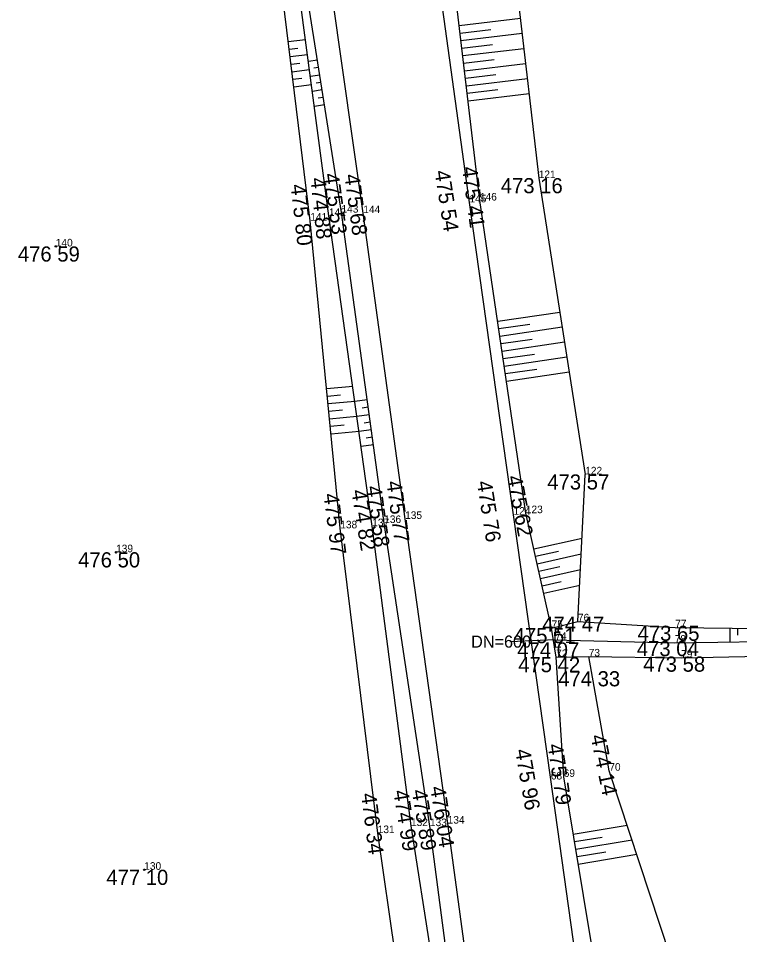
# Model space of a CAD drawing. Extents: x -559180 to -551373, y -1076947 to -1072071.
# Drawn here: x -553804.9 to -553757.3, y -1075753.8 to -1075693.3 of the extents above; entities that cross this region are included whole.
import ezdxf

# ---------------------------------------------------------------- set-up
doc = ezdxf.new("R2010")
doc.units = 0
for name, color, linetype in [('17_KOMUNIKACE', 7, 'Continuous'), ('1_VODA_ZN', 7, 'Continuous'), ('23_HRANY', 7, 'Continuous'), ('26_SRAFY', 7, 'Continuous'), ('27_HRANA_PATA', 7, 'Continuous'), ('3_BODY', 7, 'Continuous'), ('40_KANAL_ZN', 7, 'Continuous'), ('49_POPIS_KANAL', 7, 'Continuous'), ('6_VYSKY', 7, 'Continuous')]:
    doc.layers.add(name, color=color, linetype=linetype)

# ---------------------------------------------------------------- blocks, each defined once
blk = doc.blocks.new('T')
at = {"layer": '6_VYSKY'}
blk.add_circle((0, 0), 0.05, dxfattribs=at)
blk = doc.blocks.new('JS600')
at = {"layer": '49_POPIS_KANAL'}
blk.add_text('DN=600', height=0.8, rotation=0.00002, dxfattribs=at).set_placement((0.752, -0.172))
blk = doc.blocks.new('VYUST')
at = {"layer": '40_KANAL_ZN'}
for p, q in [((-0.35, 0.5), (0, 0.5)), ((0, 0.5), (0, -0.5)), ((0, 0), (3, 0.001)), ((-0.35, -0.5), (0, -0.5))]:
    blk.add_line(p, q, dxfattribs=at)
blk = doc.blocks.new('POINT_DISPLAY')
blk.add_line((0, 0), (0, 0))

msp = doc.modelspace()

# ---------------------------------------------------------------- linework, layer by layer
at = {"layer": '17_KOMUNIKACE'}
for p, q in [((-553775.09, -1075705.49), (-553777.38, -1075689)), ((-553782.1, -1075706.2), (-553784.48, -1075689.62)), ((-553772.18, -1075726.11), (-553775.09, -1075705.49)), ((-553779.34, -1075726.39), (-553782.1, -1075706.2)), ((-553769.72, -1075743.59), (-553772.18, -1075726.11)), ((-553776.53, -1075746.5), (-553779.34, -1075726.39)), ((-553767.2, -1075761.67), (-553769.72, -1075743.59)), ((-553773.88, -1075765.76), (-553776.53, -1075746.5))]:
    msp.add_line(p, q, dxfattribs=at)
at = {"layer": '23_HRANY'}
msp.add_line((-553769.37, -1075735.51), (-553769.67, -1075733.59), dxfattribs=at)
at = {"layer": '26_SRAFY'}
for p, q in [((-553771.727, -1075693.36), (-553775.772, -1075693.842)), ((-553773.692, -1075694.098), (-553775.713, -1075694.338)), ((-553785.91, -1075694.761), (-553787.054, -1075694.902)), ((-553771.614, -1075694.354), (-553775.654, -1075694.835)), ((-553786.419, -1075695.327), (-553786.993, -1075695.398)), ((-553773.576, -1075695.091), (-553775.595, -1075695.331)), ((-553771.5, -1075695.347), (-553775.536, -1075695.828)), ((-553785.779, -1075695.752), (-553786.932, -1075695.894)), ((-553785.724, -1075696.168), (-553785.135, -1075696.075)), ((-553773.46, -1075696.084), (-553775.476, -1075696.324)), ((-553786.292, -1075696.319), (-553786.871, -1075696.391)), ((-553785.357, -1075696.616), (-553785.057, -1075696.569)), ((-553771.386, -1075696.341), (-553775.417, -1075696.821)), ((-553785.647, -1075696.744), (-553786.809, -1075696.887)), ((-553786.165, -1075697.311), (-553786.748, -1075697.383)), ((-553785.592, -1075697.16), (-553784.979, -1075697.063)), ((-553773.344, -1075697.078), (-553775.358, -1075697.317)), ((-553771.272, -1075697.334), (-553775.299, -1075697.814)), ((-553785.516, -1075697.735), (-553786.687, -1075697.879)), ((-553785.214, -1075697.606), (-553784.901, -1075697.557)), ((-553785.461, -1075698.151), (-553784.823, -1075698.05)), ((-553785.07, -1075698.596), (-553784.745, -1075698.544)), ((-553773.228, -1075698.071), (-553775.24, -1075698.31)), ((-553771.158, -1075698.328), (-553775.181, -1075698.807)), ((-553785.33, -1075699.143), (-553784.667, -1075699.038)), ((-553769.129, -1075712.753), (-553773.228, -1075713.355)), ((-553771.103, -1075713.548), (-553773.155, -1075713.85)), ((-553768.974, -1075713.741), (-553773.083, -1075714.344)), ((-553770.953, -1075714.537), (-553773.01, -1075714.839)), ((-553768.819, -1075714.729), (-553772.937, -1075715.334)), ((-553770.803, -1075715.526), (-553772.865, -1075715.828)), ((-553768.664, -1075715.717), (-553772.792, -1075716.323)), ((-553770.653, -1075716.514), (-553772.719, -1075716.818)), ((-553768.509, -1075716.705), (-553772.647, -1075717.312)), ((-553782.799, -1075717.637), (-553784.517, -1075717.805)), ((-553783.6, -1075718.218), (-553784.469, -1075718.302)), ((-553782.663, -1075718.616), (-553781.843, -1075718.503)), ((-553782.661, -1075718.629), (-553784.42, -1075718.8)), ((-553782.184, -1075719.055), (-553781.774, -1075718.998)), ((-553783.482, -1075719.211), (-553784.372, -1075719.298)), ((-553782.522, -1075719.62), (-553784.323, -1075719.795)), ((-553782.524, -1075719.606), (-553781.706, -1075719.494)), ((-553783.364, -1075720.204), (-553784.275, -1075720.293)), ((-553782.047, -1075720.045), (-553781.638, -1075719.989)), ((-553782.384, -1075720.611), (-553784.226, -1075720.791)), ((-553782.386, -1075720.597), (-553781.57, -1075720.484)), ((-553782.248, -1075721.587), (-553781.434, -1075721.475)), ((-553781.909, -1075721.036), (-553781.502, -1075720.98)), ((-553767.659, -1075727.678), (-553770.836, -1075728.39)), ((-553769.206, -1075728.537), (-553770.727, -1075728.878)), ((-553767.71, -1075728.714), (-553770.617, -1075729.366)), ((-553769.122, -1075729.543), (-553770.508, -1075729.854)), ((-553767.762, -1075729.751), (-553770.398, -1075730.342)), ((-553769.038, -1075730.549), (-553770.289, -1075730.83)), ((-553767.813, -1075730.787), (-553770.18, -1075731.318)), ((-553757.888, -1075734.513), (-553757.875, -1075733.603)), ((-553757.381, -1075734.059), (-553757.375, -1075733.61)), ((-553764.672, -1075746.628), (-553768.238, -1075747.221)), ((-553766.335, -1075747.411), (-553768.156, -1075747.714)), ((-553764.357, -1075747.589), (-553768.073, -1075748.207)), ((-553766.095, -1075748.385), (-553767.991, -1075748.7)), ((-553764.041, -1075748.55), (-553767.909, -1075749.194))]:
    msp.add_line(p, q, dxfattribs=at)
at = {"layer": '27_HRANA_PATA'}
for p, q in [((-553774.4, -1075705.37), (-553776.36, -1075688.9)), ((-553772.13, -1075689.85), (-553770.52, -1075703.89)), ((-553785.6, -1075706.7), (-553787.54, -1075690.96)), ((-553784.37, -1075706.39), (-553786.429, -1075690.84)), ((-553783.54, -1075706.17), (-553785.97, -1075690.79)), ((-553770.52, -1075703.89), (-553767.45, -1075723.45)), ((-553771.37, -1075726.01), (-553774.4, -1075705.37)), ((-553781.51, -1075726.87), (-553784.37, -1075706.39)), ((-553780.72, -1075726.66), (-553783.54, -1075706.17)), ((-553783.62, -1075727.01), (-553785.6, -1075706.7)), ((-553767.93, -1075733.15), (-553767.45, -1075723.45)), ((-553769.67, -1075733.59), (-553771.37, -1075726.01)), ((-553778.95, -1075746.66), (-553781.51, -1075726.87)), ((-553777.7, -1075746.67), (-553780.72, -1075726.66)), ((-553781.15, -1075747.13), (-553783.62, -1075727.01)), ((-553769.67, -1075733.59), (-553767.93, -1075733.15)), ((-553767.93, -1075733.15), (-553761.51, -1075733.55)), ((-553761.51, -1075733.55), (-553748.48, -1075733.74)), ((-553769.549, -1075734.367), (-553761.54, -1075734.56)), ((-553761.54, -1075734.56), (-553748.3, -1075734.39)), ((-553761.12, -1075735.55), (-553748.32, -1075735.32)), ((-553769.37, -1075735.51), (-553767.22, -1075735.47)), ((-553768.87, -1075743.42), (-553769.37, -1075735.51)), ((-553765.86, -1075743.01), (-553767.22, -1075735.47)), ((-553767.22, -1075735.47), (-553761.12, -1075735.55)), ((-553760.19, -1075760.28), (-553765.86, -1075743.01)), ((-553765.86, -1075761.51), (-553768.87, -1075743.42)), ((-553775.87, -1075766.04), (-553778.95, -1075746.66)), ((-553775.17, -1075765.94), (-553777.7, -1075746.67)), ((-553778.38, -1075766.18), (-553781.15, -1075747.13))]:
    msp.add_line(p, q, dxfattribs=at)

# ---------------------------------------------------------------- block references
at = {"layer": '1_VODA_ZN'}
for p in [(-553770.52, -1075703.89), (-553775.09, -1075705.49), (-553774.4, -1075705.37), (-553784.37, -1075706.39), (-553783.54, -1075706.17), (-553782.1, -1075706.2), (-553785.6, -1075706.7), (-553802.4, -1075708.4), (-553767.45, -1075723.45), (-553772.18, -1075726.11), (-553771.37, -1075726.01), (-553781.51, -1075726.87), (-553780.72, -1075726.66), (-553779.34, -1075726.39), (-553783.62, -1075727.01), (-553798.42, -1075728.59), (-553769.67, -1075733.59), (-553767.93, -1075733.15), (-553761.51, -1075733.55), (-553769.43, -1075734.37), (-553761.54, -1075734.56), (-553769.37, -1075735.51), (-553767.22, -1075735.47), (-553761.12, -1075735.55), (-553765.86, -1075743.01), (-553769.72, -1075743.59), (-553768.87, -1075743.42), (-553778.95, -1075746.66), (-553777.7, -1075746.67), (-553776.53, -1075746.5), (-553781.15, -1075747.13), (-553796.56, -1075749.55)]:
    msp.add_blockref('POINT_DISPLAY', p, dxfattribs=at)
at = {"layer": '40_KANAL_ZN', "xscale": 1.0000001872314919, "yscale": 1.0000001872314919, "rotation": -177.49604163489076}
msp.add_blockref('VYUST', (-553769.43, -1075734.37), dxfattribs=at)
at = {"layer": '49_POPIS_KANAL'}
msp.add_blockref('JS600', (-553775.734, -1075734.714), dxfattribs=at)
at = {"layer": '6_VYSKY'}
for p in [(-553802.4, -1075708.4), (-553802.4, -1075708.4), (-553798.42, -1075728.59), (-553798.42, -1075728.59), (-553796.56, -1075749.55), (-553796.56, -1075749.55)]:
    msp.add_blockref('T', p, dxfattribs=at)

# ---------------------------------------------------------------- texts
at = {"layer": '3_BODY'}
for s, p in [('121', (-553770.52, -1075703.89)), ('145', (-553775.09, -1075705.49)), ('146', (-553774.4, -1075705.37)), ('143', (-553783.54, -1075706.17)), ('144', (-553782.1, -1075706.2)), ('141', (-553785.6, -1075706.7)), ('142', (-553784.37, -1075706.39)), ('140', (-553802.4, -1075708.4)), ('122', (-553767.45, -1075723.45)), ('124', (-553772.18, -1075726.11)), ('123', (-553771.37, -1075726.01)), ('137', (-553781.51, -1075726.87)), ('136', (-553780.72, -1075726.66)), ('135', (-553779.34, -1075726.39)), ('138', (-553783.62, -1075727.01)), ('139', (-553798.42, -1075728.59)), ('76', (-553767.93, -1075733.15)), ('75', (-553769.67, -1075733.59)), ('77', (-553761.51, -1075733.55)), ('74', (-553769.43, -1075734.37)), ('78', (-553761.54, -1075734.56)), ('72', (-553769.37, -1075735.51)), ('73', (-553767.22, -1075735.47)), ('79', (-553761.12, -1075735.55)), ('70', (-553765.86, -1075743.01)), ('68', (-553769.72, -1075743.59)), ('69', (-553768.87, -1075743.42)), ('132', (-553778.95, -1075746.66)), ('133', (-553777.7, -1075746.67)), ('134', (-553776.53, -1075746.5)), ('131', (-553781.15, -1075747.13)), ('130', (-553796.56, -1075749.55))]:
    msp.add_text(s, height=0.5, dxfattribs=at).set_placement(p)
at = {"layer": '6_VYSKY'}
for s, rotation, p in [('475 41', 277.56394, (-553775.587, -1075703.183)), ('474 88', 275.80673, (-553785.588, -1075703.898)), ('475 53', 277.91084, (-553784.716, -1075703.622)), ('475 68', 277.65082, (-553783.349, -1075703.682)), ('475 54', 278.77801, (-553777.398, -1075703.442)), ('475 80', 276.48584, (-553786.902, -1075704.338)), ('475 77', 277.66656, (-553780.577, -1075723.937)), ('475 76', 278.96476, (-553774.614, -1075723.943)), ('475 62', 280.76254, (-553772.627, -1075723.604)), ('474 82', 279.11366, (-553782.894, -1075724.521)), ('475 58', 278.07606, (-553781.91, -1075724.26)), ('475 97', 277.43393, (-553784.733, -1075724.756)), ('474 14', 281.48769, (-553767.11, -1075740.718)), ('475 79', 278.26159, (-553769.933, -1075741.296)), ('475 96', 279.60805, (-553772.08, -1075741.653)), ('474 99', 279.24934, (-553780.127, -1075744.355)), ('475 89', 279.46002, (-553778.911, -1075744.32)), ('476 04', 278.79962, (-553777.692, -1075744.101)), ('476 34', 277.23773, (-553782.249, -1075744.54))]:
    msp.add_text(s, height=1, rotation=rotation, dxfattribs=at).set_placement(p)
for s, p in [('473 16', (-553773.025, -1075704.89)), ('476 59', (-553804.905, -1075709.4)), ('473 57', (-553769.955, -1075724.45)), ('476 50', (-553800.925, -1075729.59)), ('474 47', (-553770.285, -1075733.832)), ('475 51', (-553772.175, -1075734.59)), ('473 65', (-553763.997, -1075734.438)), ('474 07', (-553771.935, -1075735.539)), ('473 04', (-553764.045, -1075735.448)), ('475 42', (-553771.875, -1075736.51)), ('473 58', (-553763.625, -1075736.475)), ('474 33', (-553769.234, -1075737.44)), ('477 10', (-553799.065, -1075750.55))]:
    msp.add_text(s, height=1, dxfattribs=at).set_placement(p)

doc.saveas('drawing.dxf')
